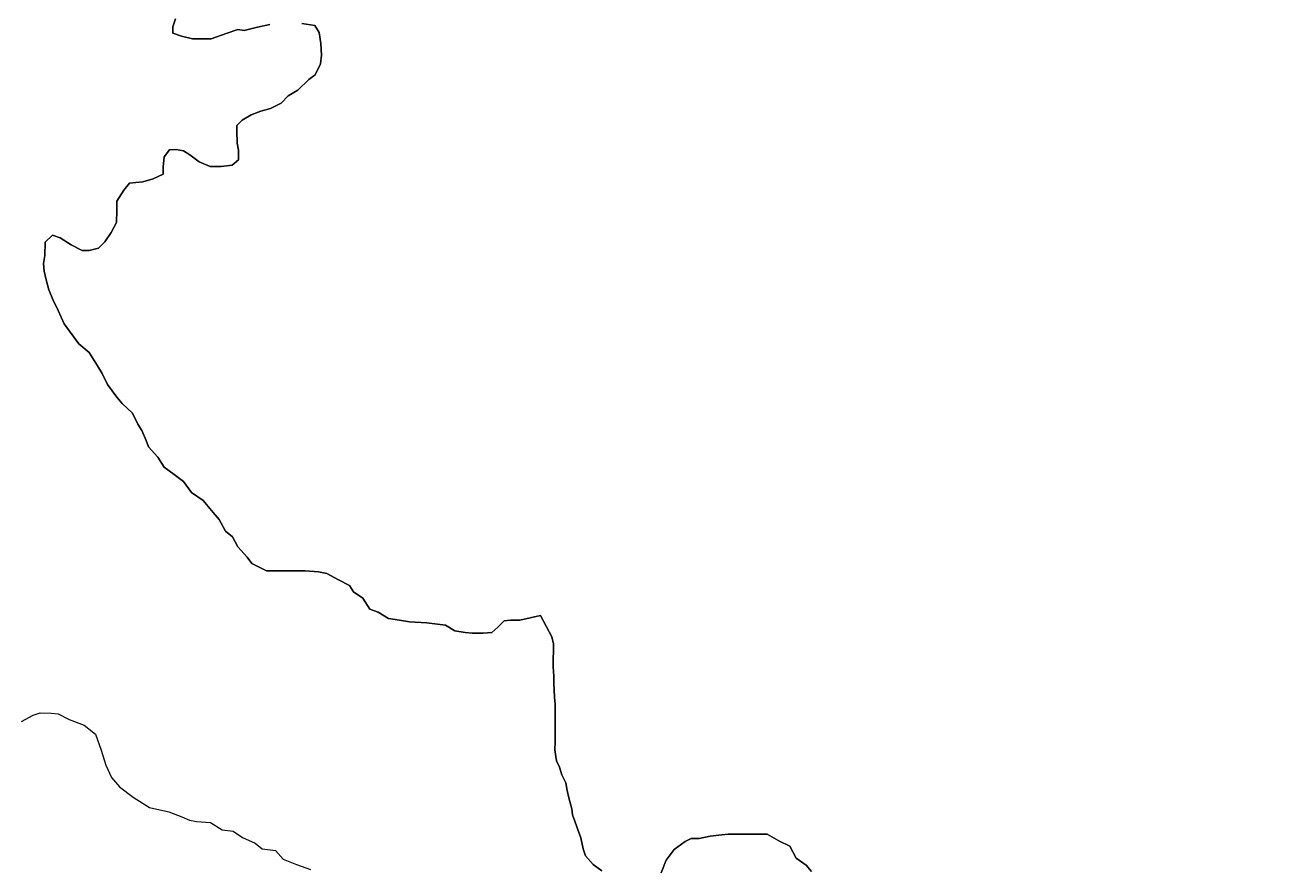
# Model space of a CAD drawing. Extents: x -1643653 to 4543381, y 1624270 to 13878484.
# Drawn here: x 621872 to 625834, y 8943403 to 8946096 of the extents above; entities that cross this region are included whole.
import ezdxf

# ---------------------------------------------------------------- set-up
doc = ezdxf.new("R2010")
doc.units = 0
doc.header["$LTSCALE"] = 200
for name, color, linetype, lineweight in [('25', 7, 'Continuous', 13), ('57', 7, 'Continuous', 13), ('60', 7, 'Continuous', 13)]:
    doc.layers.add(name, color=color, linetype=linetype, lineweight=lineweight)

msp = doc.modelspace()

# ---------------------------------------------------------------- linework, layer by layer
at = {"layer": '25'}
for points in [[(622654.2, 8946097.5), (622614.6, 8946089), (622572.1, 8946077.7), (622552.5, 8946081), (622514.8, 8946068.7), (622467.2, 8946051.5), (622444.7, 8946051.7), (622407.2, 8946051.9), (622372.2, 8946059.7), (622344.8, 8946069.9), (622344.9, 8946089.9), (622352.6, 8946114.9)], [(622691, 8945845.7), (622691, 8945845.7), (622713.4, 8945869.7), (622743.6, 8945887), (622778.8, 8945921.8), (622799, 8945936.7), (622816.7, 8945971.6), (622819.5, 8945999.1), (622817.2, 8946036.7), (622812.5, 8946071.8), (622797.7, 8946094.4), (622797.7, 8946094.4), (622756.2, 8946100.3)], [(623518.7, 8944209.5), (623453.5, 8944194.9), (623423.5, 8944195.1), (623403.5, 8944192.7), (623383.3, 8944172.8), (623363.2, 8944155.4), (623335.6, 8944153.1), (623300.6, 8944153.3), (623278.1, 8944156), (623245.7, 8944161.2), (623215.8, 8944178.9), (623155.8, 8944186.8), (623100.8, 8944189.7), (623068.3, 8944194.9), (623033.4, 8944200.2), (623001, 8944220.4), (622973.6, 8944230.6), (622951.3, 8944265.8), (622921.5, 8944286), (622909.1, 8944306.1), (622874.2, 8944323.9), (622836.9, 8944344.2), (622809.4, 8944349.4), (622766.9, 8944352.2), (622729.4, 8944352.4), (622691.9, 8944352.7), (622644.3, 8944353), (622597, 8944375.8), (622582.2, 8944395.9), (622552.4, 8944428.7), (622535.1, 8944461.3), (622512.8, 8944479), (622493, 8944516.7), (622473.2, 8944539.3), (622441, 8944577.1), (622403.7, 8944602.4), (622378.9, 8944637.6), (622349.1, 8944660.3), (622316.7, 8944683.1), (622297, 8944715.8), (622267.2, 8944748.5), (622259.8, 8944768.6), (622245.1, 8944801.2), (622232.7, 8944821.3), (622215.5, 8944856.5), (622183.2, 8944886.8), (622165.9, 8944906.9), (622151, 8944927), (622136.2, 8944947.2), (622118.9, 8944982.3), (622104.1, 8945007.4), (622076.9, 8945050.2), (622044.6, 8945077.9), (622014.9, 8945118.2), (621997.6, 8945140.8), (621977.9, 8945183.5), (621961.8, 8945217.2), (621948.8, 8945249.6), (621940.2, 8945282), (621933.7, 8945310), (621931.5, 8945333.8), (621935.8, 8945359.6), (621937, 8945401.6), (621959.7, 8945424), (621984.7, 8945416.3), (622019.5, 8945393.6), (622054.4, 8945375.8), (622076.9, 8945375.7), (622107, 8945383), (622127.1, 8945402.9), (622147.3, 8945432.8), (622165.1, 8945465.2), (622165.4, 8945502.8), (622165.6, 8945532.8), (622188.4, 8945567.7), (622206.1, 8945590.1), (622226.1, 8945592.5), (622248.6, 8945594.8), (622281.2, 8945604.6), (622313.8, 8945619.4), (622314, 8945642), (622316.8, 8945674.5), (622334.4, 8945696.9), (622354.7, 8945698.4), (622378.4, 8945694.1), (622399.3, 8945681.4), (622429.2, 8945658.7), (622464.1, 8945643.5), (622499.1, 8945643.2), (622534.2, 8945648), (622554.3, 8945665.4), (622554.5, 8945695.4), (622549.7, 8945718), (622549.4, 8945757.9), (622549.4, 8945774.9), (622549.4, 8945774.9), (622566.4, 8945791.9), (622594.7, 8945808.9), (622625.9, 8945820.2), (622657, 8945828.7), (622691, 8945845.7)], [(623715, 8943394.5), (623687.7, 8943414.7), (623662.9, 8943442.4), (623655.6, 8943465), (623648.3, 8943500.1), (623641, 8943520.2), (623628.7, 8943552.8), (623621.3, 8943572.9), (623619, 8943592.9), (623609.3, 8943628.1), (623604.4, 8943650.6), (623599.6, 8943675.7), (623587.3, 8943700.8), (623580, 8943725.9), (623570.2, 8943746), (623565.4, 8943781.1), (623565.6, 8943806.1), (623566, 8943853.7), (623566.2, 8943883.7), (623566.5, 8943926.3), (623564.2, 8943948.8), (623562, 8943993.9), (623562.2, 8944016.4), (623559.9, 8944046.5), (623560.1, 8944074), (623560.3, 8944094), (623560.5, 8944119.1), (623555.7, 8944141.6), (623518.7, 8944209.5)], [(621860.8, 8943871.4), (621898.5, 8943891.2), (621921, 8943898.6), (621956.1, 8943898.3), (621978.5, 8943895.7), (622013.4, 8943877.9), (622060.8, 8943860.1), (622097.4, 8943831.2), (622116.1, 8943779.7), (622130.7, 8943732.3), (622149, 8943692.2), (622174.5, 8943663), (622218.3, 8943630.1), (622218.3, 8943630.1), (622269.5, 8943597.3), (622269.5, 8943597.3), (622331.5, 8943582.7), (622331.5, 8943582.7), (622372.9, 8943566.9), (622397.8, 8943556.7), (622420.3, 8943551.6), (622465.3, 8943548.8), (622502.6, 8943526), (622537.6, 8943520.8), (622567.5, 8943500.5), (622607.3, 8943482.8), (622629.7, 8943465.1), (622672.2, 8943459.8), (622697, 8943432.1), (622739.4, 8943414.3), (622784.3, 8943399)], [(624385.3, 8943392.6), (624368, 8943412.7), (624335.6, 8943435.5), (624315.9, 8943473.2), (624281, 8943490.9), (624243.7, 8943511.2), (624206.1, 8943511.5), (624158.6, 8943511.8), (624118.6, 8943512), (624098.6, 8943509.7), (624061, 8943504.9), (624026, 8943497.6), (624001, 8943497.8), (623980.9, 8943487.9), (623945.7, 8943463.1), (623920.4, 8943428.2), (623905.1, 8943388.3)]]:
    msp.add_lwpolyline(points, dxfattribs=at)
at = {"layer": '57'}
for points in [[(622654.2, 8946097.5), (622614.6, 8946089), (622572.1, 8946077.7), (622552.5, 8946081), (622514.8, 8946068.7), (622467.2, 8946051.5), (622444.7, 8946051.7), (622407.2, 8946051.9), (622372.2, 8946059.7), (622344.8, 8946069.9), (622344.9, 8946089.9), (622352.6, 8946114.9)], [(622352.6, 8946114.9), (622344.9, 8946089.9), (622344.8, 8946069.9), (622372.2, 8946059.7), (622407.2, 8946051.9), (622444.7, 8946051.7), (622467.2, 8946051.5), (622514.8, 8946068.7), (622552.5, 8946081), (622572.1, 8946077.7), (622614.6, 8946089), (622654.2, 8946097.5)], [(622691, 8945845.7), (622691, 8945845.7), (622713.4, 8945869.7), (622743.6, 8945887), (622778.8, 8945921.8), (622799, 8945936.7), (622816.7, 8945971.6), (622819.5, 8945999.1), (622817.2, 8946036.7), (622812.5, 8946071.8), (622797.7, 8946094.4), (622797.7, 8946094.4), (622756.2, 8946100.3)], [(622756.2, 8946100.3), (622797.7, 8946094.4), (622797.7, 8946094.4), (622812.5, 8946071.8), (622817.2, 8946036.7), (622819.5, 8945999.1), (622816.7, 8945971.6), (622799, 8945936.7), (622778.8, 8945921.8), (622743.6, 8945887), (622713.4, 8945869.7), (622691, 8945845.7), (622691, 8945845.7)], [(623518.7, 8944209.5), (623453.5, 8944194.9), (623423.5, 8944195.1), (623403.5, 8944192.7), (623383.3, 8944172.8), (623363.2, 8944155.4), (623335.6, 8944153.1), (623300.6, 8944153.3), (623278.1, 8944156), (623245.7, 8944161.2), (623215.8, 8944178.9), (623155.8, 8944186.8), (623100.8, 8944189.7), (623068.3, 8944194.9), (623033.4, 8944200.2), (623001, 8944220.4), (622973.6, 8944230.6), (622951.3, 8944265.8), (622921.5, 8944286), (622909.1, 8944306.1), (622874.2, 8944323.9), (622836.9, 8944344.2), (622809.4, 8944349.4), (622766.9, 8944352.2), (622729.4, 8944352.4), (622691.9, 8944352.7), (622644.3, 8944353), (622597, 8944375.8), (622582.2, 8944395.9), (622552.4, 8944428.7), (622535.1, 8944461.3), (622512.8, 8944479), (622493, 8944516.7), (622473.2, 8944539.3), (622441, 8944577.1), (622403.7, 8944602.4), (622378.9, 8944637.6), (622349.1, 8944660.3), (622316.7, 8944683.1), (622297, 8944715.8), (622267.2, 8944748.5), (622259.8, 8944768.6), (622245.1, 8944801.2), (622232.7, 8944821.3), (622215.5, 8944856.5), (622183.2, 8944886.8), (622165.9, 8944906.9), (622151, 8944927), (622136.2, 8944947.2), (622118.9, 8944982.3), (622104.1, 8945007.4), (622076.9, 8945050.2), (622044.6, 8945077.9), (622014.9, 8945118.2), (621997.6, 8945140.8), (621977.9, 8945183.5), (621961.8, 8945217.2), (621948.8, 8945249.6), (621940.2, 8945282), (621933.7, 8945310), (621931.5, 8945333.8), (621935.8, 8945359.6), (621937, 8945401.6), (621959.7, 8945424), (621984.7, 8945416.3), (622019.5, 8945393.6), (622054.4, 8945375.8), (622076.9, 8945375.7), (622107, 8945383), (622127.1, 8945402.9), (622147.3, 8945432.8), (622165.1, 8945465.2), (622165.4, 8945502.8), (622165.6, 8945532.8), (622188.4, 8945567.7), (622206.1, 8945590.1), (622226.1, 8945592.5), (622248.6, 8945594.8), (622281.2, 8945604.6), (622313.8, 8945619.4), (622314, 8945642), (622316.8, 8945674.5), (622334.4, 8945696.9), (622354.7, 8945698.4), (622378.4, 8945694.1), (622399.3, 8945681.4), (622429.2, 8945658.7), (622464.1, 8945643.5), (622499.1, 8945643.2), (622534.2, 8945648), (622554.3, 8945665.4), (622554.5, 8945695.4), (622549.7, 8945718), (622549.4, 8945757.9), (622549.4, 8945774.9), (622549.4, 8945774.9), (622566.4, 8945791.9), (622594.7, 8945808.9), (622625.9, 8945820.2), (622657, 8945828.7), (622691, 8945845.7)], [(622691, 8945845.7), (622657, 8945828.7), (622625.9, 8945820.2), (622594.7, 8945808.9), (622566.4, 8945791.9), (622549.4, 8945774.9), (622549.4, 8945774.9), (622549.4, 8945757.9), (622549.7, 8945718), (622554.5, 8945695.4), (622554.3, 8945665.4), (622534.2, 8945648), (622499.1, 8945643.2), (622464.1, 8945643.5), (622429.2, 8945658.7), (622399.3, 8945681.4), (622378.4, 8945694.1), (622354.7, 8945698.4), (622334.4, 8945696.9), (622316.8, 8945674.5), (622314, 8945642), (622313.8, 8945619.4), (622281.2, 8945604.6), (622248.6, 8945594.8), (622226.1, 8945592.5), (622206.1, 8945590.1), (622188.4, 8945567.7), (622165.6, 8945532.8), (622165.4, 8945502.8), (622165.1, 8945465.2), (622147.3, 8945432.8), (622127.1, 8945402.9), (622107, 8945383), (622076.9, 8945375.7), (622054.4, 8945375.8), (622019.5, 8945393.6), (621984.7, 8945416.3), (621959.7, 8945424), (621937, 8945401.6), (621935.8, 8945359.6), (621931.5, 8945333.8), (621933.7, 8945310), (621940.2, 8945282), (621948.8, 8945249.6), (621961.8, 8945217.2), (621977.9, 8945183.5), (621997.6, 8945140.8), (622014.9, 8945118.2), (622044.6, 8945077.9), (622076.9, 8945050.2), (622104.1, 8945007.4), (622118.9, 8944982.3), (622136.2, 8944947.2), (622151, 8944927), (622165.9, 8944906.9), (622183.2, 8944886.8), (622215.5, 8944856.5), (622232.7, 8944821.3), (622245.1, 8944801.2), (622259.8, 8944768.6), (622267.2, 8944748.5), (622297, 8944715.8), (622316.7, 8944683.1), (622349.1, 8944660.3), (622378.9, 8944637.6), (622403.7, 8944602.4), (622441, 8944577.1), (622473.2, 8944539.3), (622493, 8944516.7), (622512.8, 8944479), (622535.1, 8944461.3), (622552.4, 8944428.7), (622582.2, 8944395.9), (622597, 8944375.8), (622644.3, 8944353), (622691.9, 8944352.7), (622729.4, 8944352.4), (622766.9, 8944352.2), (622809.4, 8944349.4), (622836.9, 8944344.2), (622874.2, 8944323.9), (622909.1, 8944306.1), (622921.5, 8944286), (622951.3, 8944265.8), (622973.6, 8944230.6), (623001, 8944220.4), (623033.4, 8944200.2), (623068.3, 8944194.9), (623100.8, 8944189.7), (623155.8, 8944186.8), (623215.8, 8944178.9), (623245.7, 8944161.2), (623278.1, 8944156), (623300.6, 8944153.3), (623335.6, 8944153.1), (623363.2, 8944155.4), (623383.3, 8944172.8), (623403.5, 8944192.7), (623423.5, 8944195.1), (623453.5, 8944194.9), (623518.7, 8944209.5)], [(623715, 8943394.5), (623687.7, 8943414.7), (623662.9, 8943442.4), (623655.6, 8943465), (623648.3, 8943500.1), (623641, 8943520.2), (623628.7, 8943552.8), (623621.3, 8943572.9), (623619, 8943592.9), (623609.3, 8943628.1), (623604.4, 8943650.6), (623599.6, 8943675.7), (623587.3, 8943700.8), (623580, 8943725.9), (623570.2, 8943746), (623565.4, 8943781.1), (623565.6, 8943806.1), (623566, 8943853.7), (623566.2, 8943883.7), (623566.5, 8943926.3), (623564.2, 8943948.8), (623562, 8943993.9), (623562.2, 8944016.4), (623559.9, 8944046.5), (623560.1, 8944074), (623560.3, 8944094), (623560.5, 8944119.1), (623555.7, 8944141.6), (623518.7, 8944209.5)], [(623518.7, 8944209.5), (623555.7, 8944141.6), (623560.5, 8944119.1), (623560.3, 8944094), (623560.1, 8944074), (623559.9, 8944046.5), (623562.2, 8944016.4), (623562, 8943993.9), (623564.2, 8943948.8), (623566.5, 8943926.3), (623566.2, 8943883.7), (623566, 8943853.7), (623565.6, 8943806.1), (623565.4, 8943781.1), (623570.2, 8943746), (623580, 8943725.9), (623587.3, 8943700.8), (623599.6, 8943675.7), (623604.4, 8943650.6), (623609.3, 8943628.1), (623619, 8943592.9), (623621.3, 8943572.9), (623628.7, 8943552.8), (623641, 8943520.2), (623648.3, 8943500.1), (623655.6, 8943465), (623662.9, 8943442.4), (623687.7, 8943414.7), (623715, 8943394.5)], [(624385.3, 8943392.6), (624368, 8943412.7), (624335.6, 8943435.5), (624315.9, 8943473.2), (624281, 8943490.9), (624243.7, 8943511.2), (624206.1, 8943511.5), (624158.6, 8943511.8), (624118.6, 8943512), (624098.6, 8943509.7), (624061, 8943504.9), (624026, 8943497.6), (624001, 8943497.8), (623980.9, 8943487.9), (623945.7, 8943463.1), (623920.4, 8943428.2), (623905.1, 8943388.3)], [(623905.1, 8943388.3), (623920.4, 8943428.2), (623945.7, 8943463.1), (623980.9, 8943487.9), (624001, 8943497.8), (624026, 8943497.6), (624061, 8943504.9), (624098.6, 8943509.7), (624118.6, 8943512), (624158.6, 8943511.8), (624206.1, 8943511.5), (624243.7, 8943511.2), (624281, 8943490.9), (624315.9, 8943473.2), (624335.6, 8943435.5), (624368, 8943412.7), (624385.3, 8943392.6)]]:
    msp.add_lwpolyline(points, dxfattribs=at)
at = {"layer": '60', "lineweight": 25}
msp.add_spline([(814781, 9009175.5), (814787.2, 9009173.4), (814796.9, 9009173.4), (814799.4, 9009172.4), (814805.1, 9009174.5), (814805.6, 9009176.5), (814811.7, 9009179.5), (814811.7, 9009179.5), (814801.5, 9009181), (814790.7, 9009181.5), (814784.1, 9009183.1), (814777.4, 9009185.1), (814778.4, 9009175.5)], degree=3, dxfattribs=at)

doc.saveas('drawing.dxf')
